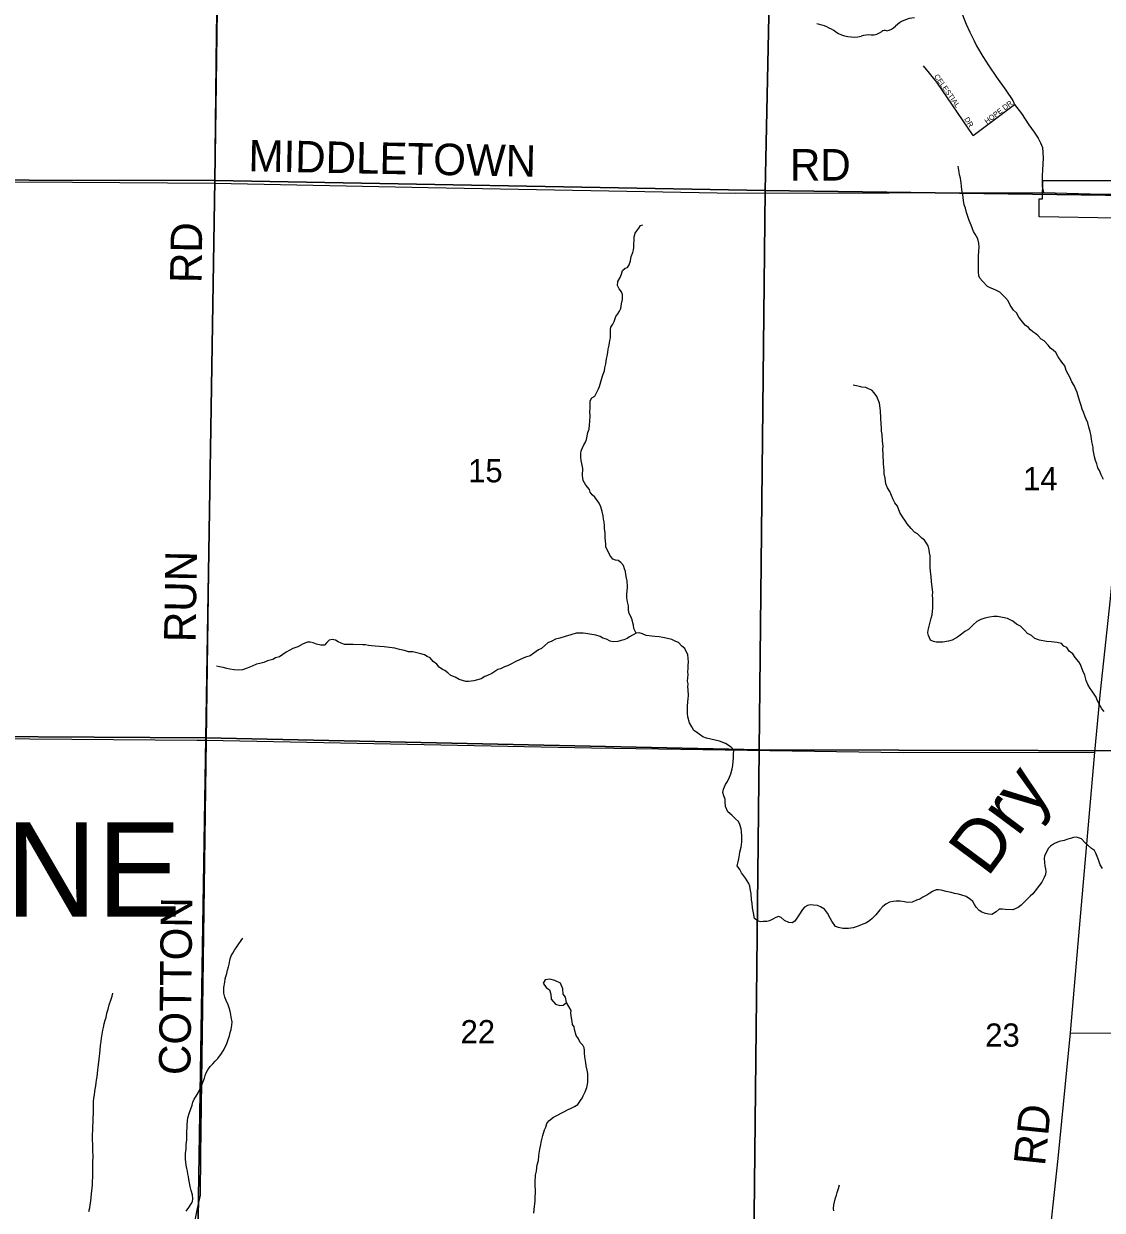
# Model space of a CAD drawing. Extents: x 1310247 to 1552180, y 377264 to 706493.
# Drawn here: x 1393007 to 1403286, y 556977 to 568278 of the extents above; entities that cross this region are included whole.
import ezdxf

# ---------------------------------------------------------------- set-up
doc = ezdxf.new("R2010")
doc.units = 0
for name, color, linetype in [('GM_X_Corporation', 7, 'Continuous'), ('GM_X_County_Road', 7, 'Continuous'), ('GM_X_County_Road_Text', 7, 'Continuous'), ('GM_X_Minor_River', 7, 'Continuous'), ('GM_X_Minor_River_Text', 7, 'Continuous'), ('GM_X_Section', 7, 'Continuous'), ('GM_X_Section_Text', 7, 'Continuous'), ('GM_X_State_Route', 7, 'Continuous'), ('GM_X_State_Shield', 7, 'Continuous'), ('GM_X_Township_Road', 7, 'Continuous'), ('GM_X_Township_Road_Text', 7, 'Continuous'), ('GM_X_Township_Subdivision', 7, 'Continuous'), ('GM_X_Township_Subdivision_Text', 7, 'Continuous'), ('GM_X_Township_Text', 7, 'Continuous')]:
    doc.layers.add(name, color=color, linetype=linetype)

msp = doc.modelspace()

# ---------------------------------------------------------------- linework, layer by layer
at = {"layer": 'GM_X_Corporation'}
msp.add_lwpolyline([(1402684, 566437), (1402684, 566609), (1402718, 566609), (1402721, 566784), (1404276, 566783), (1404272, 566592), (1404089, 566599), (1404093, 566423), (1403866, 566428), (1403877, 566140), (1403443, 566129), (1403431, 566426)], close=True, dxfattribs=at)
at = {"layer": 'GM_X_County_Road'}
for points in [[(1402982, 558666), (1403056, 559518), (1403216, 561340), (1403269, 561913), (1403366, 562799), (1403406, 563251), (1403492, 564171), (1403614, 565429), (1403654, 565846), (1403684, 566138), (1403690, 566204)], [(1400547, 547038), (1400713, 547601), (1401109, 548905), (1401434, 549889), (1401550, 550470), (1401741, 551428), (1401880, 552119), (1401931, 552400), (1401980, 552626), (1402114, 553334), (1402197, 553804), (1402400, 554826), (1402681, 556178), (1402759, 556603), (1402782, 556706), (1402866, 557469), (1402982, 558666)]]:
    msp.add_lwpolyline(points, dxfattribs=at)
at = {"layer": 'GM_X_Minor_River'}
for points in [[(1402109, 566187), (1402099, 566230), (1402076, 566272), (1402060, 566299), (1402049, 566323), (1402036, 566358), (1402017, 566404), (1402006, 566441), (1401993, 566481), (1401982, 566520), (1401971, 566552), (1401964, 566593), (1401958, 566651), (1401949, 566695), (1401946, 566730), (1401943, 566762), (1401934, 566808), (1401925, 566839), (1401923, 566863), (1401913, 566921)], [(1398405, 564547), (1398404, 564582), (1398407, 564618), (1398406, 564660), (1398407, 564686), (1398421, 564714), (1398450, 564731), (1398473, 564774), (1398486, 564800), (1398496, 564824), (1398509, 564866), (1398521, 564912), (1398531, 564939), (1398542, 564973), (1398547, 565001), (1398556, 565037), (1398563, 565087), (1398568, 565113), (1398573, 565145), (1398578, 565179), (1398587, 565215), (1398592, 565261), (1398599, 565285), (1398600, 565341), (1398601, 565365), (1398602, 565389), (1398622, 565417), (1398633, 565442), (1398652, 565490), (1398669, 565514), (1398684, 565539), (1398698, 565567), (1398706, 565611), (1398715, 565651), (1398714, 565699), (1398703, 565725), (1398681, 565752), (1398666, 565783), (1398669, 565823), (1398692, 565860), (1398705, 565894), (1398714, 565926), (1398739, 565951), (1398763, 565957), (1398778, 565982), (1398789, 566018), (1398796, 566060), (1398811, 566098), (1398818, 566124), (1398822, 566148), (1398825, 566248), (1398836, 566282), (1398852, 566305), (1398871, 566329), (1398884, 566355), (1398908, 566362)], [(1403298, 563938), (1403277, 563981), (1403260, 564024), (1403243, 564048), (1403234, 564085), (1403221, 564119), (1403211, 564153), (1403206, 564188), (1403199, 564218), (1403198, 564246), (1403189, 564282), (1403184, 564321), (1403181, 564349), (1403170, 564393), (1403159, 564434), (1403148, 564476), (1403133, 564511), (1403122, 564535), (1403109, 564578), (1403096, 564608), (1403085, 564643), (1403072, 564681), (1403061, 564720), (1403048, 564764), (1403020, 564833), (1402995, 564868), (1402976, 564911), (1402962, 564941), (1402943, 564976), (1402929, 565020), (1402901, 565053), (1402867, 565106), (1402844, 565145), (1402819, 565168), (1402793, 565187), (1402770, 565217), (1402733, 565257), (1402703, 565273), (1402676, 565306), (1402653, 565325), (1402625, 565342), (1402602, 565361), (1402584, 565385), (1402553, 565406), (1402514, 565455), (1402491, 565484), (1402468, 565523), (1402441, 565550), (1402410, 565597), (1402389, 565637), (1402364, 565666), (1402338, 565693), (1402309, 565720), (1402279, 565737), (1402244, 565752), (1402218, 565761), (1402194, 565775), (1402146, 565827), (1402118, 565854), (1402111, 565878), (1402108, 565914), (1402107, 565954), (1402107, 566009), (1402108, 566065), (1402111, 566113), (1402112, 566149), (1402109, 566187)], [(1401568, 563378), (1401525, 563419), (1401497, 563436), (1401464, 563471), (1401427, 563514), (1401410, 563539), (1401381, 563582), (1401356, 563623), (1401336, 563683), (1401308, 563716), (1401295, 563747), (1401263, 563824), (1401238, 563857), (1401225, 563897), (1401217, 563948), (1401208, 563990), (1401207, 564024), (1401200, 564087), (1401199, 564179), (1401196, 564225), (1401197, 564255), (1401192, 564302), (1401188, 564364), (1401183, 564398), (1401182, 564428), (1401180, 564465), (1401176, 564523), (1401172, 564591), (1401169, 564615), (1401164, 564664), (1401149, 564696), (1401138, 564727), (1401114, 564761), (1401089, 564788), (1401059, 564799), (1401032, 564814), (1400996, 564817), (1400972, 564824), (1400944, 564828), (1400912, 564835)], [(1399598, 561455), (1399513, 561474), (1399479, 561487), (1399446, 561512), (1399418, 561529), (1399393, 561547), (1399376, 561580), (1399351, 561619), (1399336, 561677), (1399333, 561708), (1399335, 561782), (1399341, 561850), (1399342, 561876), (1399339, 561936), (1399338, 561960), (1399339, 561990), (1399335, 562015), (1399336, 562047), (1399339, 562079), (1399338, 562105), (1399341, 562137), (1399341, 562167), (1399344, 562197), (1399341, 562235), (1399336, 562266), (1399308, 562326), (1399280, 562351), (1399249, 562384), (1399223, 562395), (1399184, 562412), (1399144, 562421), (1399098, 562431), (1399063, 562438), (1399023, 562441), (1398991, 562446), (1398967, 562448), (1398941, 562451), (1398903, 562466), (1398873, 562475), (1398845, 562474), (1398822, 562517), (1398819, 562549), (1398812, 562573), (1398805, 562599), (1398792, 562632), (1398778, 562662), (1398771, 562693), (1398770, 562733), (1398763, 562771), (1398756, 562811), (1398755, 562844), (1398758, 562874), (1398761, 562914), (1398757, 562972), (1398751, 562998), (1398746, 563031), (1398741, 563059), (1398732, 563085), (1398723, 563119), (1398697, 563146), (1398672, 563165), (1398646, 563170), (1398622, 563178), (1398593, 563217), (1398570, 563264), (1398555, 563291), (1398554, 563319), (1398551, 563355), (1398550, 563379), (1398549, 563429), (1398542, 563470), (1398541, 563494), (1398540, 563534), (1398534, 563560), (1398529, 563591), (1398520, 563631), (1398508, 563677), (1398492, 563710), (1398450, 563769), (1398424, 563790), (1398407, 563815), (1398400, 563843), (1398365, 563884), (1398338, 563927), (1398335, 563951), (1398333, 563975), (1398335, 564043), (1398326, 564088), (1398321, 564118), (1398316, 564150), (1398317, 564184), (1398320, 564209), (1398332, 564238), (1398345, 564266), (1398360, 564292), (1398371, 564318), (1398384, 564385), (1398395, 564415), (1398400, 564457), (1398403, 564489), (1398405, 564547)], [(1403304, 561726), (1403281, 561751), (1403270, 561775), (1403239, 561836), (1403228, 561863), (1403191, 561920), (1403170, 561947), (1403149, 561985), (1403134, 562022), (1403121, 562072), (1403101, 562113), (1403078, 562174), (1403063, 562200), (1403028, 562242), (1403005, 562276), (1402971, 562301), (1402948, 562336), (1402921, 562351), (1402897, 562374), (1402856, 562385), (1402800, 562390), (1402754, 562394), (1402688, 562408), (1402645, 562423), (1402611, 562450), (1402574, 562469), (1402545, 562502), (1402508, 562541), (1402468, 562560), (1402433, 562589), (1402383, 562613), (1402334, 562622), (1402288, 562633), (1402254, 562632), (1402212, 562627), (1402167, 562615), (1402129, 562604), (1402091, 562585), (1402056, 562554), (1402012, 562509), (1401976, 562490), (1401945, 562464), (1401908, 562435), (1401856, 562407), (1401821, 562397), (1401767, 562389), (1401729, 562386), (1401703, 562389), (1401679, 562393), (1401649, 562406), (1401629, 562451), (1401625, 562477), (1401628, 562503), (1401633, 562527), (1401655, 562615), (1401666, 562649), (1401670, 562713), (1401672, 562799), (1401669, 562835), (1401670, 562861), (1401660, 562964), (1401656, 563012), (1401649, 563061), (1401646, 563103), (1401645, 563129), (1401646, 563187), (1401645, 563211), (1401640, 563239), (1401637, 563268), (1401626, 563304), (1401612, 563331), (1401593, 563359), (1401568, 563378)], [(1398845, 562474), (1398782, 562437), (1398758, 562422), (1398726, 562411), (1398701, 562404), (1398669, 562394), (1398625, 562392), (1398595, 562398), (1398560, 562415), (1398528, 562426), (1398502, 562441), (1398461, 562454), (1398421, 562461), (1398365, 562471), (1398339, 562474), (1398313, 562474), (1398271, 562472), (1398222, 562457), (1398168, 562442), (1398118, 562426), (1398077, 562415), (1398039, 562396), (1398002, 562381), (1397974, 562357), (1397943, 562328), (1397914, 562313), (1397870, 562284), (1397835, 562257), (1397788, 562244), (1397738, 562221), (1397691, 562199), (1397655, 562182), (1397618, 562163), (1397588, 562153), (1397551, 562134), (1397525, 562127), (1397470, 562090), (1397428, 562071), (1397403, 562060), (1397367, 562039), (1397332, 562028), (1397296, 562019), (1397246, 562014), (1397220, 562013), (1397188, 562022), (1397156, 562033), (1397119, 562054), (1397077, 562071), (1397050, 562096), (1397021, 562117), (1396997, 562128), (1396967, 562150), (1396944, 562177), (1396911, 562204), (1396880, 562239), (1396852, 562250), (1396828, 562267), (1396791, 562278), (1396753, 562285), (1396715, 562294), (1396673, 562297), (1396637, 562308), (1396590, 562319), (1396544, 562329), (1396494, 562338), (1396444, 562344), (1396398, 562347), (1396358, 562350), (1396322, 562353), (1396292, 562356), (1396265, 562361), (1396235, 562363), (1396147, 562366), (1396119, 562365), (1396063, 562366), (1396033, 562377), (1396005, 562390), (1395980, 562407), (1395948, 562414), (1395918, 562408), (1395895, 562383), (1395874, 562359), (1395838, 562358), (1395799, 562369), (1395767, 562382), (1395737, 562387), (1395711, 562386), (1395672, 562371), (1395620, 562344), (1395573, 562328), (1395543, 562310), (1395510, 562293), (1395445, 562249), (1395407, 562238), (1395380, 562223), (1395356, 562215), (1395332, 562210), (1395295, 562193), (1395259, 562184), (1395227, 562177), (1395184, 562158)], [(1395184, 562158), (1395138, 562139), (1395093, 562124), (1395057, 562121), (1395013, 562124), (1394973, 562129), (1394944, 562136), (1394908, 562147), (1394872, 562154), (1394846, 562159)], [(1401643, 559998), (1401614, 559979), (1401576, 559960), (1401549, 559940), (1401515, 559929), (1401476, 559912), (1401428, 559909), (1401400, 559914), (1401360, 559921), (1401322, 559922), (1401292, 559919), (1401258, 559910), (1401225, 559891), (1401195, 559870), (1401168, 559838), (1401129, 559791), (1401090, 559754), (1401057, 559727), (1401033, 559712), (1401004, 559702), (1400976, 559689), (1400941, 559676), (1400911, 559667), (1400869, 559662), (1400815, 559661), (1400773, 559669), (1400745, 559679), (1400709, 559729), (1400692, 559759), (1400667, 559808), (1400640, 559845), (1400600, 559868), (1400571, 559879), (1400533, 559882), (1400503, 559885), (1400477, 559880), (1400450, 559864), (1400430, 559841), (1400394, 559786), (1400357, 559730), (1400330, 559715), (1400298, 559716), (1400257, 559737), (1400225, 559764), (1400202, 559775), (1400175, 559765), (1400139, 559746), (1400115, 559735), (1400090, 559728), (1400056, 559727), (1400032, 559725), (1400006, 559730), (1399973, 559755), (1399962, 559809), (1399952, 559858), (1399949, 559902), (1399942, 559932), (1399939, 559993), (1399934, 560021), (1399927, 560065), (1399918, 560090), (1399887, 560139), (1399866, 560165), (1399847, 560192), (1399831, 560221), (1399808, 560257), (1399817, 560295), (1399822, 560325), (1399829, 560361), (1399832, 560387), (1399845, 560435), (1399851, 560485), (1399851, 560511), (1399850, 560537), (1399849, 560585), (1399844, 560610), (1399833, 560652), (1399820, 560681), (1399790, 560705), (1399757, 560740), (1399718, 560770), (1399695, 560822), (1399693, 560863), (1399691, 560893), (1399680, 560923), (1399671, 560956), (1399676, 560988), (1399695, 561031), (1399714, 561059), (1399733, 561102), (1399748, 561134), (1399759, 561180), (1399766, 561214), (1399769, 561254), (1399772, 561282), (1399773, 561318), (1399776, 561358), (1399751, 561387), (1399696, 561421), (1399638, 561446), (1399598, 561455)], [(1403288, 560233), (1403265, 560266), (1403250, 560313), (1403239, 560345), (1403224, 560378), (1403213, 560404), (1403183, 560421), (1403152, 560450), (1403121, 560481), (1403089, 560514), (1403042, 560529), (1403012, 560526), (1402982, 560519), (1402957, 560511), (1402923, 560500), (1402877, 560490), (1402830, 560471), (1402793, 560446), (1402771, 560422), (1402747, 560375), (1402735, 560351), (1402734, 560327), (1402737, 560289), (1402740, 560258), (1402746, 560230), (1402747, 560204), (1402744, 560176), (1402731, 560146), (1402710, 560103), (1402687, 560073), (1402646, 560018), (1402623, 559991), (1402600, 559967), (1402576, 559946), (1402549, 559917), (1402514, 559883), (1402486, 559862), (1402435, 559839), (1402361, 559841), (1402335, 559846), (1402303, 559843), (1402274, 559820), (1402235, 559793), (1402204, 559798), (1402174, 559804), (1402140, 559815), (1402114, 559832), (1402085, 559863), (1402070, 559888), (1402053, 559916), (1402029, 559937), (1401988, 559966), (1401948, 559977), (1401917, 559988), (1401879, 559993), (1401845, 560004), (1401799, 560014), (1401751, 560025), (1401727, 560028), (1401703, 560028), (1401667, 560013), (1401643, 559998)], [(1394556, 556969), (1394581, 557004), (1394602, 557037), (1394617, 557061), (1394620, 557085), (1394617, 557125), (1394604, 557164), (1394595, 557204), (1394586, 557239), (1394582, 557269), (1394577, 557297), (1394572, 557323), (1394567, 557350), (1394561, 557376), (1394556, 557406), (1394553, 557436), (1394548, 557465), (1394549, 557519), (1394554, 557561), (1394557, 557603), (1394563, 557647), (1394563, 557675), (1394562, 557705), (1394564, 557787), (1394567, 557827), (1394572, 557857), (1394586, 557909), (1394612, 557977), (1394620, 558006), (1394633, 558034), (1394650, 558062), (1394669, 558095), (1394690, 558137), (1394707, 558177), (1394718, 558202), (1394729, 558234), (1394737, 558260), (1394746, 558286), (1394761, 558314), (1394784, 558345), (1394810, 558370), (1394833, 558396), (1394856, 558423), (1394891, 558471), (1394908, 558496), (1394929, 558536), (1394942, 558566), (1394955, 558603), (1394968, 558639), (1394976, 558669), (1394985, 558697), (1394992, 558739), (1394993, 558773), (1394986, 558815), (1394981, 558841), (1394974, 558872), (1394965, 558906), (1394956, 558934), (1394937, 558975), (1394925, 559006), (1394916, 559044), (1394913, 559074), (1394916, 559098), (1394923, 559148), (1394928, 559180), (1394933, 559204), (1394942, 559232), (1394950, 559262), (1394959, 559294), (1394966, 559322), (1394975, 559370), (1394984, 559399), (1394999, 559425), (1395016, 559453), (1395040, 559486), (1395059, 559514), (1395097, 559567)], [(1398180, 558955), (1398172, 559007), (1398150, 559034), (1398146, 559086), (1398123, 559139), (1398068, 559164), (1398020, 559179), (1397976, 559170), (1397959, 559141), (1397988, 559100), (1398017, 559077), (1398032, 559035)], [(1393689, 558131), (1393694, 558161), (1393699, 558189), (1393701, 558217), (1393706, 558247), (1393709, 558281), (1393714, 558311), (1393717, 558335), (1393727, 558415), (1393729, 558443), (1393734, 558471), (1393737, 558505), (1393740, 558545), (1393745, 558583), (1393750, 558617), (1393755, 558653), (1393762, 558691), (1393767, 558719), (1393774, 558752), (1393783, 558786), (1393792, 558814), (1393801, 558854), (1393812, 558892), (1393821, 558932), (1393838, 558979), (1393849, 559017), (1393858, 559045)], [(1398032, 559035), (1398035, 558986), (1398074, 558941), (1398116, 558926), (1398150, 558929), (1398180, 558955)], [(1398226, 558881), (1398180, 558955)], [(1397870, 556949), (1397873, 556983), (1397881, 557067), (1397882, 557107), (1397885, 557135), (1397886, 557159), (1397883, 557218), (1397882, 557242), (1397884, 557312), (1397893, 557348), (1397898, 557382), (1397902, 557408), (1397912, 557452), (1397917, 557496), (1397921, 557520), (1397927, 557560), (1397931, 557586), (1397943, 557637), (1397947, 557663), (1397956, 557689), (1397971, 557743), (1397982, 557767), (1397993, 557803), (1398012, 557830), (1398055, 557865), (1398093, 557884), (1398136, 557905), (1398160, 557918), (1398191, 557932), (1398225, 557949), (1398256, 557964), (1398288, 557983), (1398315, 558021), (1398328, 558044), (1398338, 558068), (1398359, 558104), (1398375, 558147), (1398384, 558195), (1398385, 558221), (1398383, 558252), (1398382, 558280), (1398377, 558312), (1398368, 558354), (1398363, 558381), (1398356, 558437), (1398353, 558477), (1398352, 558501), (1398349, 558525), (1398337, 558550), (1398312, 558575), (1398295, 558611), (1398272, 558642), (1398255, 558699), (1398252, 558723), (1398237, 558747), (1398233, 558776), (1398225, 558830), (1398220, 558856), (1398226, 558881)], [(1393628, 556966), (1393637, 557000), (1393641, 557028), (1393646, 557064), (1393649, 557098), (1393654, 557132), (1393660, 557190), (1393663, 557220), (1393664, 557256), (1393666, 557286), (1393667, 557314), (1393667, 557370), (1393667, 557401), (1393666, 557425), (1393668, 557499), (1393667, 557535), (1393666, 557575), (1393665, 557609), (1393664, 557640), (1393663, 557666), (1393664, 557706), (1393666, 557730), (1393670, 557860), (1393673, 557894), (1393672, 557940), (1393671, 557979), (1393672, 558013), (1393675, 558043), (1393682, 558077), (1393686, 558107), (1393689, 558131)], [(1400729, 556970), (1400725, 556994), (1400728, 557030), (1400744, 557094), (1400753, 557122), (1400759, 557146), (1400772, 557184), (1400781, 557220)]]:
    msp.add_lwpolyline(points, dxfattribs=at)
at = {"layer": 'GM_X_Section'}
for points in [[(1389611, 572093), (1394903, 572106), (1394830, 566784), (1389513, 566793)], [(1394903, 572106), (1400186, 571979), (1400074, 566690), (1394830, 566784)], [(1400186, 571979), (1405470, 571927), (1405400, 566617), (1400074, 566690)], [(1394830, 566784), (1394744, 561475), (1389419, 561507), (1389513, 566793)], [(1400074, 566690), (1400016, 561361), (1394744, 561475), (1394830, 566784)], [(1405400, 566617), (1405337, 561348), (1400016, 561361), (1400074, 566690)], [(1389419, 561507), (1394744, 561475), (1394658, 556107), (1389335, 556173)], [(1394744, 561475), (1400016, 561361), (1399960, 556046), (1394658, 556107)], [(1405337, 561348), (1405265, 556024), (1399960, 556046), (1400016, 561361)]]:
    msp.add_lwpolyline(points, close=True, dxfattribs=at)
at = {"layer": 'GM_X_State_Route'}
for points in [[(1401942, 568393), (1401990, 568272), (1402023, 568198), (1402066, 568114), (1402089, 568067), (1402148, 567967), (1402204, 567877), (1402279, 567768), (1402367, 567645), (1402433, 567546), (1402451, 567509), (1402516, 567423), (1402586, 567315), (1402636, 567246), (1402674, 567189), (1402699, 567143), (1402716, 567098), (1402722, 566999), (1402717, 566883), (1402715, 566832)], [(1402715, 566832), (1402714, 566787), (1402714, 566729), (1402726, 566671)], [(1402726, 566671), (1402726, 566671), (1403171, 566659), (1403577, 566651), (1403735, 566647), (1403998, 566641), (1404123, 566639)]]:
    msp.add_lwpolyline(points, dxfattribs=at)
at = {"layer": 'GM_X_State_Shield'}
for centre, major_axis, start_param, end_param in [((1401517, 568132), (253, 0), 1.647645, 2.488434), ((1400463, 567954), (417, 0), 0.823519, 1.323587), ((1401213, 568181), (39.7, 0), 1.147584, 2.315152), ((1401196, 568327), (149, 0), 4.937069, 5.64225), ((1400914, 568363), (265, 0), 4.026481, 4.996735), ((1401067, 567997), (217, 0), 1.495662, 1.94098), ((1401086, 568284), (141, 0), 4.691044, 5.507374)]:
    msp.add_ellipse(centre, major_axis=major_axis, ratio=0.8, start_param=start_param, end_param=end_param, dxfattribs=at)
at = {"layer": 'GM_X_Township_Road'}
for points in [[(1394748, 561454), (1394767, 562841), (1394830, 566759), (1394844, 568189), (1394868, 569436)], [(1389541, 566772), (1391110, 566771), (1393473, 566768), (1394830, 566759)], [(1394830, 566759), (1396863, 566718), (1399789, 566663), (1402726, 566671)], [(1389448, 561555), (1389530, 561555), (1389646, 561536), (1389755, 561489), (1389849, 561476), (1390267, 561468), (1391870, 561476), (1394658, 561454), (1394748, 561454), (1398418, 561380), (1401392, 561336), (1403216, 561340)], [(1394587, 549677), (1394589, 549730), (1394619, 551098), (1394628, 552620), (1394597, 552914), (1394644, 556103), (1394642, 556883), (1394663, 556993), (1394691, 557122), (1394694, 557505), (1394748, 561454)], [(1402982, 558666), (1404011, 558660), (1404760, 558654), (1406992, 558654), (1409914, 558641), (1410556, 558647)]]:
    msp.add_lwpolyline(points, dxfattribs=at)
at = {"layer": 'GM_X_Township_Subdivision'}
for points in [[(1402057, 567212), (1401709, 567720), (1401583, 567878)], [(1402057, 567212), (1402451, 567509)]]:
    msp.add_lwpolyline(points, dxfattribs=at)

# ---------------------------------------------------------------- texts
at = {"layer": 'GM_X_County_Road_Text'}
msp.add_text('RD', height=300, rotation=84.1448, dxfattribs=at).set_placement((1402740, 557393))
at = {"layer": 'GM_X_Minor_River_Text'}
msp.add_text('Dry', height=499.9, rotation=53.3694, dxfattribs=at).set_placement((1402192, 560139))
at = {"layer": 'GM_X_Section_Text'}
for s, p in [('15', (1397243, 563910)), ('14', (1402532, 563834)), ('22', (1397171, 558567)), ('23', (1402171, 558535))]:
    msp.add_text(s, height=221, rotation=0, dxfattribs=at).set_placement(p)
at = {"layer": 'GM_X_Township_Road_Text'}
for s, rotation, p in [('MIDDLETOWN', 358.902, (1395147, 566872)), ('RD', 0, (1400310, 566784)), ('RD', 89.0128, (1394701, 565805)), ('RUN', 89.0229, (1394644, 562385)), ('COTTON', 89.322, (1394595, 558263))]:
    msp.add_text(s, height=300, rotation=rotation, dxfattribs=at).set_placement(p)
at = {"layer": 'GM_X_Township_Subdivision_Text'}
for s, rotation, p in [('CELESTIAL', 305.182, (1401681, 567776)), ('HOPE DR', 37.4495, (1402187, 567320)), ('DR', 302.0017, (1401968, 567370))]:
    msp.add_text(s, height=50, rotation=rotation, dxfattribs=at).set_placement(p)
at = {"layer": 'GM_X_Township_Text'}
msp.add_text('WAYNE', height=900, rotation=0, dxfattribs=at).set_placement((1390095, 559773))

doc.saveas('drawing.dxf')
